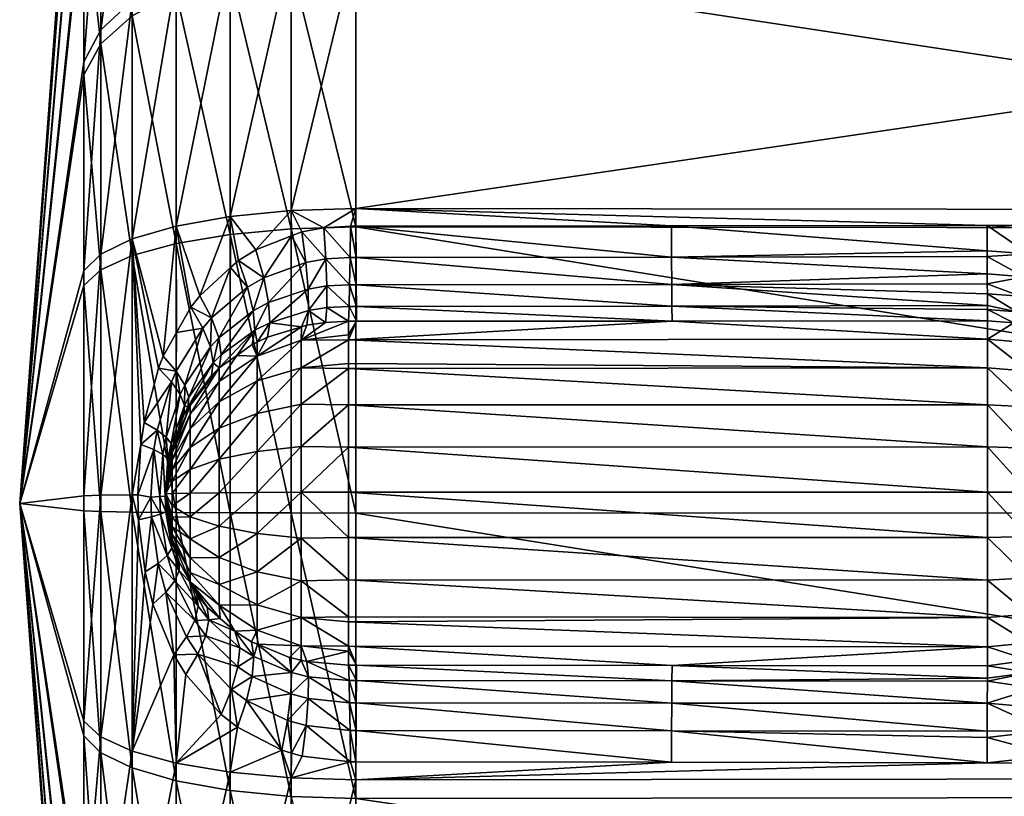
# Model space of a CAD drawing. Extents: x -0.145 to 0.145, y -0.548 to -0.002.
# Tile 618 of 656: x -0.145 to -0.123, y -0.104 to -0.087. Entities that reach past the tile are written whole.
import ezdxf

# ---------------------------------------------------------------- set-up
doc = ezdxf.new("R2010")
doc.units = 0
doc.layers.add('mesh', color=7, linetype='CONTINUOUS')

msp = doc.modelspace()

# ---------------------------------------------------------------- meshes
at = {"layer": 'mesh'}
mesh = msp.add_polyface(dxfattribs=at)
corners = [(-0.144961, -0.097813, -0.547975), (-0.143558, -0.093043, -0.566419), (-0.143558, -0.088432, -0.564556), (-0.143558, -0.08446, -0.561563), (-0.143558, -0.081398, -0.557644), (-0.143558, -0.079455, -0.553066), (-0.143558, -0.078763, -0.548141), (-0.143558, -0.079369, -0.543205), (-0.143558, -0.081232, -0.538594), (-0.143558, -0.084225, -0.534622), (-0.143558, -0.088144, -0.53156), (-0.140349, -0.091529, -0.525314), (-0.139787, -0.092259, -0.524866), (-0.14017, -0.092494, -0.524978), (-0.139012, -0.091802, -0.571219), (-0.140349, -0.086233, -0.568443), (-0.140349, -0.091925, -0.570742), (-0.139012, -0.085991, -0.568871), (-0.140349, -0.08133, -0.564748), (-0.139012, -0.085628, -0.527288), (-0.140349, -0.085878, -0.527712), (-0.139012, -0.091397, -0.52484), (-0.141532, -0.086624, -0.567752), (-0.141532, -0.092124, -0.569974), (-0.141532, -0.081886, -0.564182), (-0.141532, -0.08628, -0.528396), (-0.140349, -0.08104, -0.531492), (-0.141532, -0.091741, -0.526078), (-0.141016, -0.093266, -0.525307), (-0.140343, -0.092652, -0.525045), (-0.142495, -0.087141, -0.566838), (-0.142495, -0.092387, -0.568958), (-0.142495, -0.082622, -0.563433), (-0.142495, -0.086813, -0.529301), (-0.141532, -0.081606, -0.532048), (-0.142495, -0.092021, -0.52709), (-0.143183, -0.087755, -0.565753), (-0.143183, -0.092699, -0.56775), (-0.143183, -0.083497, -0.562544), (-0.142495, -0.082355, -0.532784), (-0.143183, -0.087446, -0.530376), (-0.143183, -0.083245, -0.533659), (-0.143183, -0.092355, -0.528292), (-0.143558, -0.092722, -0.529617)]
mesh.append_faces([[corners[k] for k in face] for face in [(0, 1, 2, 2), (3, 0, 2, 2), (0, 3, 4, 4), (0, 4, 5, 5), (0, 5, 6, 6), (0, 6, 7, 7), (0, 7, 8, 8), (0, 8, 9, 9), (0, 9, 10, 10), (11, 12, 13, 13), (14, 15, 16, 16), (17, 18, 15, 15), (19, 11, 20, 20), (21, 12, 11, 11), (16, 22, 23, 23), (15, 22, 16, 16), (15, 24, 22, 22), (18, 24, 15, 15), (20, 25, 26, 26), (20, 27, 25, 25), (11, 27, 20, 20), (11, 28, 27, 27), (29, 28, 11, 11), (23, 30, 31, 31), (22, 30, 23, 23), (22, 32, 30, 30), (24, 32, 22, 22), (25, 33, 34, 34), (25, 35, 33, 33), (27, 35, 25, 25), (31, 36, 37, 37), (30, 36, 31, 31), (30, 38, 36, 36), (32, 38, 30, 30), (39, 40, 41, 41), (33, 40, 39, 39), (33, 42, 40, 40), (35, 42, 33, 33), (37, 2, 1, 1), (36, 2, 37, 37), (36, 3, 2, 2), (38, 3, 36, 36), (38, 4, 3, 3), (41, 10, 9, 9), (40, 10, 41, 41), (40, 43, 10, 10), (42, 43, 40, 40)]])
mesh = msp.add_polyface(dxfattribs=at)
corners = [(-0.128766, -0.084582, -0.568238), (-0.129685, -0.084773, -0.568286), (-0.12905, -0.085067, -0.568469), (-0.129335, -0.084318, -0.568067), (-0.130802, -0.084035, -0.567799), (-0.130333, -0.083656, -0.567614), (-0.131253, -0.083622, -0.567508), (-0.130736, -0.083286, -0.567346), (-0.128999, -0.083814, -0.567963), (-0.129885, -0.083218, -0.567546), (-0.137715, -0.091746, -0.524578), (-0.137594, -0.092429, -0.524307), (-0.137724, -0.092429, -0.524308), (-0.137596, -0.091746, -0.524577), (-0.123772, -0.092284, -0.524439), (-0.130683, -0.092422, -0.524339), (-0.130685, -0.091737, -0.524611), (-0.138299, -0.09178, -0.524608), (-0.138254, -0.092459, -0.524334), (-0.138779, -0.091869, -0.524662), (-0.138692, -0.092536, -0.524381), (-0.139007, -0.091957, -0.524708), (-0.139615, -0.092873, -0.524557), (-0.139787, -0.092259, -0.524866), (-0.138643, -0.09312, -0.523948), (-0.137596, -0.091354, -0.524682), (-0.139012, -0.091397, -0.52484), (-0.137596, -0.091761, -0.571377), (-0.139012, -0.085991, -0.568871), (-0.139012, -0.091802, -0.571219), (-0.137596, -0.08591, -0.569013), (-0.139012, -0.080985, -0.565099), (-0.137596, -0.085545, -0.527148), (-0.139012, -0.085628, -0.527288), (-0.140349, -0.086233, -0.568443), (-0.140349, -0.08133, -0.564748), (-0.140349, -0.091529, -0.525314), (-0.132514, -0.081148, -0.565453), (-0.137596, -0.080871, -0.565215), (-0.132009, -0.082647, -0.566765), (-0.12773, -0.085461, -0.568702), (-0.127031, -0.085567, -0.568761), (-0.126274, -0.085608, -0.568782), (-0.118774, -0.085641, -0.568763), (-0.123774, -0.091727, -0.524644)]
mesh.append_faces([[corners[k] for k in face] for face in [(0, 1, 2, 2), (3, 1, 0, 0), (3, 4, 1, 1), (5, 4, 3, 3), (5, 6, 4, 4), (7, 6, 5, 5), (8, 3, 0, 0), (9, 3, 8, 8), (9, 5, 3, 3), (10, 11, 12, 12), (10, 13, 11, 11), (14, 15, 16, 16), (13, 15, 11, 11), (13, 16, 15, 15), (17, 10, 12, 12), (18, 17, 12, 12), (18, 19, 17, 17), (20, 19, 18, 18), (20, 21, 19, 19), (22, 21, 20, 20), (22, 23, 21, 21), (24, 20, 18, 18), (25, 13, 10, 10), (26, 19, 21, 21), (26, 17, 19, 19), (27, 28, 29, 29), (30, 28, 27, 27), (30, 31, 28, 28), (32, 26, 33, 33), (25, 26, 32, 32), (25, 17, 26, 26), (10, 17, 25, 25), (28, 34, 29, 29), (31, 35, 28, 28), (26, 36, 33, 33), (21, 23, 26, 26), (37, 38, 30, 30), (30, 6, 39, 39), (4, 6, 30, 30), (30, 1, 4, 4), (30, 2, 1, 1), (40, 2, 30, 30), (30, 41, 40, 40), (30, 42, 41, 41), (43, 42, 30, 30), (25, 16, 13, 13), (25, 44, 16, 16)]])
mesh = msp.add_polyface(dxfattribs=at)
corners = [(-0.118774, -0.085641, -0.568763), (-0.118772, -0.084958, -0.56847), (-0.126274, -0.085608, -0.568782), (-0.126272, -0.08507, -0.568534), (-0.126272, -0.084926, -0.5685), (-0.118769, -0.084224, -0.568354), (-0.12627, -0.084494, -0.568397), (-0.126877, -0.08446, -0.568379), (-0.126269, -0.084198, -0.568386), (-0.126953, -0.085033, -0.568515), (-0.127031, -0.085567, -0.568761), (-0.12773, -0.085461, -0.568702), (-0.127581, -0.084937, -0.568458), (-0.12905, -0.085067, -0.568469), (-0.128766, -0.084582, -0.568238), (-0.127437, -0.084374, -0.568326), (-0.128493, -0.084053, -0.568122), (-0.123772, -0.092284, -0.524439), (-0.130685, -0.091737, -0.524611), (-0.123774, -0.091727, -0.524644), (-0.123772, -0.09241, -0.524361), (-0.130683, -0.092422, -0.524339), (-0.12377, -0.092789, -0.524127), (-0.13068, -0.093021, -0.523907), (-0.123768, -0.093006, -0.523925), (-0.123767, -0.093223, -0.523722), (-0.122962, -0.092851, -0.524117), (-0.122867, -0.092351, -0.524427), (-0.121988, -0.092554, -0.524384), (-0.122767, -0.091801, -0.52463), (-0.121789, -0.092022, -0.524578), (-0.121154, -0.092888, -0.524315), (-0.120859, -0.092387, -0.524495), (-0.122179, -0.093036, -0.52408), (-0.123049, -0.093279, -0.523713), (-0.120047, -0.093606, -0.52418), (-0.119623, -0.093174, -0.524333), (-0.121436, -0.093341, -0.524021), (-0.137596, -0.091761, -0.571377), (-0.098759, -0.091803, -0.571213), (-0.137596, -0.08591, -0.569013), (-0.137596, -0.091354, -0.524682), (-0.098759, -0.091399, -0.524846), (-0.137596, -0.085545, -0.527148), (-0.098759, -0.085631, -0.527294)]
mesh.append_faces([[corners[k] for k in face] for face in [(0, 1, 2, 2), (1, 3, 2, 2), (1, 4, 3, 3), (5, 4, 1, 1), (5, 6, 4, 4), (7, 6, 8, 8), (9, 3, 4, 4), (10, 2, 3, 3), (9, 10, 3, 3), (9, 11, 10, 10), (12, 11, 9, 9), (12, 13, 11, 11), (14, 13, 12, 12), (7, 4, 6, 6), (7, 9, 4, 4), (15, 9, 7, 7), (15, 12, 9, 9), (16, 12, 15, 15), (16, 14, 12, 12), (17, 18, 19, 19), (20, 21, 17, 17), (22, 21, 20, 20), (22, 23, 21, 21), (24, 23, 22, 22), (24, 25, 23, 23), (26, 27, 28, 28), (29, 27, 19, 19), (29, 28, 27, 27), (30, 28, 29, 29), (27, 17, 19, 19), (27, 20, 17, 17), (26, 20, 27, 27), (26, 22, 20, 20), (24, 22, 26, 26), (31, 30, 32, 32), (31, 28, 30, 30), (33, 28, 31, 31), (33, 26, 28, 28), (34, 26, 33, 33), (34, 24, 26, 26), (25, 24, 34, 34), (35, 32, 36, 36), (35, 31, 32, 32), (37, 33, 31, 31), (38, 39, 40, 40), (41, 42, 19, 19), (43, 44, 41, 41)]])
mesh = msp.add_polyface(dxfattribs=at)
corners = [(-0.098759, -0.091399, -0.524846), (-0.09863, -0.091403, -0.524863), (-0.098759, -0.097604, -0.523974), (-0.09863, -0.08564, -0.527309), (-0.098759, -0.085631, -0.527294), (-0.098759, -0.091803, -0.571213), (-0.09863, -0.091808, -0.571196), (-0.098759, -0.085994, -0.568865), (-0.098759, -0.098023, -0.571976), (-0.09863, -0.098022, -0.571959), (-0.120204, -0.097135, -0.522226), (-0.119866, -0.096929, -0.522792), (-0.119814, -0.097496, -0.522776), (-0.118152, -0.097474, -0.523817), (-0.117577, -0.096622, -0.52392), (-0.117492, -0.09746, -0.523894), (-0.118227, -0.096721, -0.523839), (-0.117888, -0.09553, -0.523998), (-0.118503, -0.095739, -0.523903), (-0.118637, -0.094198, -0.524159), (-0.119168, -0.094536, -0.524036), (-0.119623, -0.093174, -0.524333), (-0.120047, -0.093606, -0.52418), (-0.118845, -0.096808, -0.523616), (-0.118779, -0.097485, -0.523597), (-0.119088, -0.095924, -0.52367), (-0.119675, -0.094838, -0.523783), (-0.120453, -0.093995, -0.523905), (-0.119401, -0.096878, -0.523261), (-0.119342, -0.097492, -0.523244), (-0.119614, -0.096076, -0.52331), (-0.120134, -0.09509, -0.523411), (-0.120058, -0.096189, -0.52284), (-0.111274, -0.085674, -0.568745), (-0.118774, -0.085641, -0.568763), (-0.10988, -0.085552, -0.568666), (-0.10928, -0.085418, -0.568582), (-0.120859, -0.092387, -0.524495), (-0.122767, -0.091801, -0.52463), (-0.123774, -0.091727, -0.524644), (-0.121789, -0.092022, -0.524578), (-0.137596, -0.08591, -0.569013), (-0.137596, -0.091761, -0.571377), (-0.137596, -0.091354, -0.524682)]
mesh.append_faces([[corners[k] for k in face] for face in [(0, 1, 2, 2), (0, 3, 1, 1), (4, 3, 0, 0), (5, 6, 7, 7), (8, 9, 5, 5), (10, 11, 12, 12), (13, 14, 15, 15), (16, 14, 13, 13), (16, 17, 14, 14), (18, 17, 16, 16), (18, 19, 17, 17), (20, 19, 18, 18), (20, 21, 19, 19), (22, 21, 20, 20), (23, 13, 24, 24), (23, 16, 13, 13), (25, 16, 23, 23), (25, 18, 16, 16), (26, 18, 25, 25), (26, 20, 18, 18), (27, 20, 26, 26), (27, 22, 20, 20), (28, 24, 29, 29), (28, 23, 24, 24), (30, 23, 28, 28), (30, 25, 23, 23), (31, 25, 30, 30), (31, 26, 25, 25), (11, 28, 29, 29), (32, 28, 11, 11), (32, 30, 28, 28), (7, 33, 34, 34), (7, 35, 33, 33), (7, 36, 35, 35), (0, 19, 21, 21), (37, 0, 21, 21), (0, 38, 39, 39), (0, 40, 38, 38), (37, 40, 0, 0), (0, 17, 19, 19), (0, 14, 17, 17), (2, 14, 0, 0), (2, 15, 14, 14), (41, 7, 34, 34), (41, 5, 7, 7), (42, 8, 5, 5), (43, 4, 0, 0)]])
mesh = msp.add_polyface(dxfattribs=at)
corners = [(-0.139759, -0.094283, -0.523002), (-0.139486, -0.093859, -0.523561), (-0.139537, -0.094176, -0.52293), (-0.139813, -0.094023, -0.523657), (-0.139866, -0.094334, -0.523036), (-0.139615, -0.092873, -0.524557), (-0.14017, -0.092494, -0.524978), (-0.139787, -0.092259, -0.524866), (-0.139969, -0.093078, -0.524655), (-0.140343, -0.092652, -0.525045), (-0.140763, -0.093751, -0.524943), (-0.140208, -0.094576, -0.523185), (-0.141016, -0.093266, -0.525307), (-0.141215, -0.093518, -0.525403), (-0.140952, -0.093973, -0.525028), (-0.141524, -0.09407, -0.525579), (-0.141534, -0.09492, -0.525334), (-0.141817, -0.094591, -0.525745), (-0.141919, -0.094852, -0.525812), (-0.139848, -0.093597, -0.524207), (-0.139513, -0.093416, -0.524114), (-0.140603, -0.09419, -0.524481), (-0.140784, -0.094385, -0.524561), (-0.141345, -0.095223, -0.524856), (-0.140545, -0.094561, -0.523941), (-0.14072, -0.094737, -0.524025), (-0.139761, -0.094589, -0.52227), (-0.14059, -0.095142, -0.522583), (-0.144961, -0.097813, -0.547975), (-0.143558, -0.088144, -0.53156), (-0.143558, -0.092722, -0.529617), (-0.140349, -0.091529, -0.525314), (-0.141532, -0.091741, -0.526078), (-0.142495, -0.092021, -0.52709), (-0.142238, -0.096042, -0.526041), (-0.143183, -0.097635, -0.52755), (-0.143183, -0.092355, -0.528292), (-0.143558, -0.097647, -0.528925), (-0.140591, -0.094847, -0.523351)]
mesh.append_faces([[corners[k] for k in face] for face in [(0, 1, 2, 2), (0, 3, 1, 1), (4, 3, 0, 0), (5, 6, 7, 7), (8, 6, 5, 5), (8, 9, 6, 6), (10, 9, 8, 8), (4, 11, 3, 3), (10, 12, 9, 9), (10, 13, 12, 12), (14, 13, 10, 10), (14, 15, 13, 13), (16, 15, 14, 14), (16, 17, 15, 15), (16, 18, 17, 17), (19, 5, 20, 20), (19, 8, 5, 5), (21, 8, 19, 19), (21, 10, 8, 8), (22, 10, 21, 21), (22, 14, 10, 10), (23, 14, 22, 22), (23, 16, 14, 14), (3, 19, 20, 20), (24, 19, 3, 3), (24, 21, 19, 19), (25, 21, 24, 24), (25, 22, 21, 21), (0, 2, 26, 26), (26, 4, 0, 0), (26, 11, 4, 4), (27, 11, 26, 26), (28, 29, 30, 30), (31, 6, 9, 9), (32, 13, 15, 15), (32, 12, 13, 13), (33, 17, 18, 18), (18, 34, 33, 33), (32, 17, 33, 33), (15, 17, 32, 32), (33, 35, 36, 36), (36, 37, 30, 30), (24, 38, 25, 25), (3, 38, 24, 24), (3, 11, 38, 38), (27, 38, 11, 11)]])
mesh = msp.add_polyface(dxfattribs=at)
corners = [(-0.138796, -0.094848, -0.521268), (-0.137761, -0.094751, -0.521172), (-0.137761, -0.094858, -0.521089), (-0.138796, -0.100312, -0.52122), (-0.137761, -0.100407, -0.521123), (-0.137761, -0.100939, -0.521803), (-0.138796, -0.100933, -0.522015), (-0.139755, -0.100898, -0.522949), (-0.139761, -0.100588, -0.522218), (-0.139761, -0.098471, -0.520622), (-0.138796, -0.09757, -0.520112), (-0.138796, -0.098571, -0.520235), (-0.139761, -0.097573, -0.520512), (-0.139761, -0.099309, -0.520961), (-0.138796, -0.099506, -0.520613), (-0.137761, -0.100299, -0.521041), (-0.139761, -0.100032, -0.521505), (-0.138796, -0.095643, -0.520647), (-0.139761, -0.095845, -0.520991), (-0.139761, -0.095133, -0.521548), (-0.139761, -0.096678, -0.520638), (-0.138796, -0.096571, -0.520253), (-0.14059, -0.096848, -0.52125), (-0.14059, -0.097579, -0.521148), (-0.137596, -0.098024, -0.572146), (-0.139012, -0.091802, -0.571219), (-0.139012, -0.098023, -0.571983), (-0.137596, -0.091761, -0.571377), (-0.140349, -0.091925, -0.570742), (-0.137761, -0.095657, -0.520494), (-0.123761, -0.096578, -0.52011), (-0.137761, -0.096579, -0.520115), (-0.123761, -0.095652, -0.520485), (-0.123761, -0.094847, -0.521077), (-0.123761, -0.098561, -0.520092), (-0.137761, -0.09856, -0.520098), (-0.137761, -0.097569, -0.519976), (-0.123761, -0.097568, -0.519976), (-0.123761, -0.099494, -0.520451), (-0.137761, -0.099489, -0.520461), (-0.123761, -0.100308, -0.521029), (-0.123761, -0.100954, -0.521791), (-0.140246, -0.100613, -0.523138), (-0.139885, -0.100845, -0.522987)]
mesh.append_faces([[corners[k] for k in face] for face in [(0, 1, 2, 2), (3, 4, 5, 5), (6, 7, 8, 8), (9, 10, 11, 11), (9, 12, 10, 10), (13, 11, 14, 14), (13, 9, 11, 11), (3, 15, 4, 4), (3, 14, 15, 15), (16, 14, 3, 3), (16, 13, 14, 14), (8, 3, 6, 6), (8, 16, 3, 3), (17, 0, 2, 2), (18, 0, 17, 17), (18, 19, 0, 0), (20, 17, 21, 21), (20, 18, 17, 17), (22, 18, 20, 20), (12, 21, 10, 10), (12, 20, 21, 21), (23, 20, 12, 12), (24, 25, 26, 26), (27, 25, 24, 24), (25, 28, 26, 26), (29, 30, 31, 31), (2, 32, 29, 29), (1, 33, 2, 2), (34, 35, 36, 36), (31, 37, 36, 36), (30, 37, 31, 31), (34, 38, 35, 35), (38, 39, 35, 35), (40, 15, 39, 39), (40, 4, 15, 15), (41, 5, 4, 4), (14, 39, 15, 15), (11, 35, 39, 39), (10, 36, 35, 35), (42, 8, 43, 43), (11, 10, 35, 35), (14, 11, 39, 39), (17, 2, 29, 29), (21, 29, 31, 31), (21, 17, 29, 29), (10, 31, 36, 36), (10, 21, 31, 31)]])
mesh = msp.add_polyface(dxfattribs=at)
corners = [(-0.12125, -0.094966, -0.522322), (-0.120826, -0.095401, -0.522386), (-0.12125, -0.095458, -0.52172), (-0.12107, -0.095115, -0.522434), (-0.121257, -0.094897, -0.522471), (-0.122864, -0.099445, -0.52054), (-0.122012, -0.098464, -0.520483), (-0.122012, -0.099303, -0.520805), (-0.122864, -0.098536, -0.520191), (-0.122012, -0.097572, -0.520379), (-0.122864, -0.097569, -0.520078), (-0.122012, -0.096681, -0.520499), (-0.122864, -0.096604, -0.520208), (-0.122012, -0.095848, -0.520836), (-0.122864, -0.095701, -0.520574), (-0.122012, -0.095124, -0.521369), (-0.122864, -0.094917, -0.521151), (-0.122012, -0.094556, -0.522065), (-0.12125, -0.098349, -0.520953), (-0.12125, -0.099075, -0.521232), (-0.12125, -0.097576, -0.520862), (-0.12125, -0.096805, -0.520966), (-0.12125, -0.096084, -0.521258), (-0.120616, -0.098771, -0.521798), (-0.12125, -0.099709, -0.521682), (-0.120616, -0.098195, -0.521577), (-0.120616, -0.097582, -0.521505), (-0.120616, -0.09697, -0.521587), (-0.120616, -0.096398, -0.521819), (-0.120616, -0.095901, -0.522185), (-0.137596, -0.098024, -0.572146), (-0.098759, -0.098023, -0.571976), (-0.137596, -0.091761, -0.571377), (-0.123761, -0.094847, -0.521077), (-0.123761, -0.095652, -0.520485), (-0.123761, -0.096578, -0.52011), (-0.123761, -0.097568, -0.519976), (-0.123761, -0.098561, -0.520092), (-0.123761, -0.099494, -0.520451), (-0.137761, -0.095657, -0.520494), (-0.137761, -0.094858, -0.521089), (-0.137761, -0.097569, -0.519976)]
mesh.append_faces([[corners[k] for k in face] for face in [(0, 1, 2, 2), (0, 3, 1, 1), (4, 3, 0, 0), (5, 6, 7, 7), (8, 6, 5, 5), (8, 9, 6, 6), (10, 9, 8, 8), (10, 11, 9, 9), (12, 11, 10, 10), (12, 13, 11, 11), (14, 13, 12, 12), (14, 15, 13, 13), (16, 15, 14, 14), (16, 17, 15, 15), (7, 18, 19, 19), (6, 18, 7, 7), (6, 20, 18, 18), (9, 20, 6, 6), (9, 21, 20, 20), (11, 21, 9, 9), (11, 22, 21, 21), (13, 22, 11, 11), (13, 2, 22, 22), (15, 2, 13, 13), (15, 0, 2, 2), (17, 0, 15, 15), (17, 4, 0, 0), (19, 23, 24, 24), (18, 25, 19, 19), (20, 26, 18, 18), (21, 27, 20, 20), (22, 28, 21, 21), (2, 29, 22, 22), (30, 31, 32, 32), (14, 33, 16, 16), (14, 34, 33, 33), (12, 34, 14, 14), (12, 35, 34, 34), (10, 35, 12, 12), (10, 36, 35, 35), (8, 36, 10, 10), (8, 37, 36, 36), (5, 37, 8, 8), (5, 38, 37, 37), (39, 34, 35, 35), (40, 33, 34, 34), (41, 36, 37, 37)]])
mesh = msp.add_polyface(dxfattribs=at)
corners = [(-0.141352, -0.095671, -0.52439), (-0.141508, -0.096266, -0.523957), (-0.141647, -0.096504, -0.524599), (-0.141365, -0.095873, -0.523839), (-0.141635, -0.09515, -0.525395), (-0.141919, -0.094852, -0.525812), (-0.141534, -0.09492, -0.525334), (-0.142238, -0.096042, -0.526041), (-0.141952, -0.096208, -0.525604), (-0.14231, -0.09652, -0.526096), (-0.142025, -0.096635, -0.525655), (-0.141443, -0.095427, -0.524915), (-0.141345, -0.095223, -0.524856), (-0.141753, -0.096364, -0.525118), (-0.141825, -0.096742, -0.525168), (-0.141259, -0.095488, -0.524329), (-0.140784, -0.094385, -0.524561), (-0.141715, -0.096838, -0.524651), (-0.141625, -0.096601, -0.523717), (-0.141225, -0.095667, -0.523475), (-0.141625, -0.096703, -0.523466), (-0.141225, -0.095863, -0.522991), (-0.141625, -0.096865, -0.52325), (-0.141225, -0.096177, -0.522574), (-0.141625, -0.097078, -0.523084), (-0.141225, -0.096589, -0.522253), (-0.144961, -0.097813, -0.547975), (-0.143558, -0.092722, -0.529617), (-0.143558, -0.097647, -0.528925), (-0.143558, -0.097979, -0.567025), (-0.143558, -0.093043, -0.566419), (-0.142495, -0.092021, -0.52709), (-0.142495, -0.097624, -0.526303), (-0.140349, -0.098018, -0.571491), (-0.141532, -0.092124, -0.569974), (-0.141532, -0.098011, -0.570697), (-0.142495, -0.092387, -0.568958), (-0.142495, -0.098002, -0.569647), (-0.143183, -0.092699, -0.56775), (-0.143183, -0.097635, -0.52755), (-0.143183, -0.097991, -0.5684), (-0.143183, -0.092355, -0.528292), (-0.141277, -0.095707, -0.523774), (-0.14072, -0.094737, -0.524025), (-0.140761, -0.095012, -0.523442), (-0.141638, -0.096623, -0.524064)]
mesh.append_faces([[corners[k] for k in face] for face in [(0, 1, 2, 2), (0, 3, 1, 1), (4, 5, 6, 6), (4, 7, 5, 5), (8, 7, 4, 4), (8, 9, 7, 7), (10, 9, 8, 8), (11, 6, 12, 12), (11, 4, 6, 6), (13, 4, 11, 11), (13, 8, 4, 4), (14, 8, 13, 13), (14, 10, 8, 8), (15, 12, 16, 16), (0, 12, 15, 15), (0, 11, 12, 12), (2, 11, 0, 0), (2, 13, 11, 11), (17, 13, 2, 2), (17, 14, 13, 13), (18, 3, 19, 19), (18, 1, 3, 3), (20, 19, 21, 21), (20, 18, 19, 19), (22, 21, 23, 23), (22, 20, 21, 21), (24, 23, 25, 25), (24, 22, 23, 23), (26, 27, 28, 28), (26, 29, 30, 30), (31, 9, 32, 32), (31, 7, 9, 9), (33, 34, 35, 35), (35, 36, 37, 37), (34, 36, 35, 35), (36, 38, 37, 37), (32, 39, 31, 31), (38, 30, 40, 40), (39, 28, 41, 41), (15, 42, 0, 0), (43, 42, 15, 15), (43, 44, 42, 42), (42, 3, 0, 0), (1, 45, 2, 2), (19, 3, 42, 42), (45, 1, 18, 18), (42, 44, 19, 19)]])
mesh = msp.add_polyface(dxfattribs=at)
corners = [(-0.141259, -0.095488, -0.524329), (-0.140784, -0.094385, -0.524561), (-0.14072, -0.094737, -0.524025), (-0.141079, -0.099806, -0.523598), (-0.140854, -0.100085, -0.523453), (-0.140816, -0.100363, -0.524026), (-0.140884, -0.100712, -0.524555), (-0.141128, -0.100376, -0.524685), (-0.141225, -0.099531, -0.523441), (-0.141225, -0.099327, -0.522961), (-0.14059, -0.100041, -0.52254), (-0.14059, -0.098312, -0.521238), (-0.139761, -0.097573, -0.520512), (-0.139761, -0.098471, -0.520622), (-0.14059, -0.097579, -0.521148), (-0.141225, -0.098104, -0.52204), (-0.141225, -0.097586, -0.521976), (-0.14059, -0.098996, -0.521514), (-0.139761, -0.099309, -0.520961), (-0.141225, -0.098588, -0.522235), (-0.14059, -0.099586, -0.521959), (-0.139761, -0.100032, -0.521505), (-0.141225, -0.099005, -0.522549), (-0.139761, -0.100588, -0.522218), (-0.14059, -0.095586, -0.521993), (-0.139761, -0.094589, -0.52227), (-0.139761, -0.095133, -0.521548), (-0.14059, -0.095142, -0.522583), (-0.141225, -0.096177, -0.522574), (-0.141225, -0.095863, -0.522991), (-0.14059, -0.096168, -0.521539), (-0.139761, -0.095845, -0.520991), (-0.141225, -0.096589, -0.522253), (-0.14059, -0.096848, -0.52125), (-0.141225, -0.097069, -0.522049), (-0.139761, -0.096678, -0.520638), (-0.139012, -0.098023, -0.571983), (-0.140349, -0.091925, -0.570742), (-0.140349, -0.098018, -0.571491), (-0.141532, -0.092124, -0.569974), (-0.140591, -0.094847, -0.523351), (-0.140761, -0.095012, -0.523442), (-0.140572, -0.10033, -0.523307), (-0.140246, -0.100613, -0.523138), (-0.140139, -0.100974, -0.523712), (-0.141225, -0.095667, -0.523475)]
mesh.append_faces([[corners[k] for k in face] for face in [(0, 1, 2, 2), (3, 4, 5, 5), (6, 7, 5, 5), (8, 9, 10, 10), (11, 12, 13, 13), (11, 14, 12, 12), (15, 14, 11, 11), (15, 16, 14, 14), (17, 13, 18, 18), (17, 11, 13, 13), (19, 11, 17, 17), (19, 15, 11, 11), (20, 18, 21, 21), (20, 17, 18, 18), (22, 17, 20, 20), (22, 19, 17, 17), (10, 21, 23, 23), (10, 20, 21, 21), (9, 20, 10, 10), (9, 22, 20, 20), (24, 25, 26, 26), (24, 27, 25, 25), (28, 27, 24, 24), (28, 29, 27, 27), (30, 26, 31, 31), (30, 24, 26, 26), (32, 24, 30, 30), (32, 28, 24, 24), (33, 30, 31, 31), (34, 30, 33, 33), (34, 32, 30, 30), (14, 33, 35, 35), (16, 33, 14, 14), (16, 34, 33, 33), (36, 37, 38, 38), (37, 39, 38, 38), (40, 41, 2, 2), (5, 42, 43, 43), (5, 4, 42, 42), (44, 5, 43, 43), (43, 10, 23, 23), (4, 8, 42, 42), (45, 41, 40, 40), (42, 10, 43, 43), (8, 10, 42, 42), (29, 40, 27, 27), (29, 45, 40, 40)]])
mesh = msp.add_polyface(dxfattribs=at)
corners = [(-0.137748, -0.093501, -0.52332), (-0.137583, -0.093826, -0.52266), (-0.137761, -0.093826, -0.522661), (-0.137587, -0.093502, -0.523319), (-0.137735, -0.093026, -0.52388), (-0.137591, -0.093026, -0.523879), (-0.137724, -0.092429, -0.524308), (-0.137594, -0.092429, -0.524307), (-0.130672, -0.09382, -0.52268), (-0.130676, -0.093496, -0.523343), (-0.13068, -0.093021, -0.523907), (-0.130683, -0.092422, -0.524339), (-0.138254, -0.092459, -0.524334), (-0.138262, -0.09385, -0.522688), (-0.138235, -0.093526, -0.523345), (-0.138637, -0.093588, -0.52339), (-0.138673, -0.093911, -0.522738), (-0.138792, -0.093947, -0.522764), (-0.139486, -0.093859, -0.523561), (-0.139537, -0.094176, -0.52293), (-0.138233, -0.093052, -0.523905), (-0.138643, -0.09312, -0.523948), (-0.139513, -0.093416, -0.524114), (-0.138692, -0.092536, -0.524381), (-0.139615, -0.092873, -0.524557), (-0.139813, -0.094023, -0.523657), (-0.137761, -0.094122, -0.522006), (-0.137761, -0.094231, -0.521862), (-0.138796, -0.094241, -0.522073), (-0.139761, -0.094589, -0.52227), (-0.138796, -0.094848, -0.521268), (-0.137761, -0.094751, -0.521172), (-0.139761, -0.095133, -0.521548), (-0.123761, -0.094847, -0.521077), (-0.123761, -0.094215, -0.521851)]
mesh.append_faces([[corners[k] for k in face] for face in [(0, 1, 2, 2), (0, 3, 1, 1), (4, 3, 0, 0), (4, 5, 3, 3), (6, 5, 4, 4), (6, 7, 5, 5), (3, 8, 1, 1), (3, 9, 8, 8), (5, 9, 3, 3), (5, 10, 9, 9), (7, 10, 5, 5), (7, 11, 10, 10), (12, 6, 4, 4), (13, 14, 2, 2), (13, 15, 14, 14), (16, 15, 13, 13), (17, 15, 16, 16), (17, 18, 15, 15), (19, 18, 17, 17), (20, 4, 0, 0), (20, 12, 4, 4), (21, 12, 20, 20), (22, 23, 21, 21), (22, 24, 23, 23), (14, 0, 2, 2), (14, 20, 0, 0), (15, 20, 14, 14), (15, 21, 20, 20), (18, 21, 15, 15), (18, 22, 21, 21), (25, 22, 18, 18), (1, 26, 2, 2), (1, 27, 26, 26), (8, 27, 1, 1), (28, 26, 27, 27), (28, 17, 16, 16), (29, 17, 28, 28), (29, 19, 17, 17), (28, 2, 26, 26), (28, 13, 2, 2), (16, 13, 28, 28), (30, 27, 31, 31), (30, 28, 27, 27), (32, 28, 30, 30), (32, 29, 28, 28), (27, 33, 31, 31), (8, 34, 27, 27)]])
mesh = msp.add_polyface(dxfattribs=at)
corners = [(-0.14189, -0.097663, -0.52521), (-0.142025, -0.096635, -0.525655), (-0.141825, -0.096742, -0.525168), (-0.141777, -0.097653, -0.524695), (-0.141738, -0.097407, -0.524152), (-0.141747, -0.097528, -0.52416), (-0.141715, -0.096838, -0.524651), (-0.141726, -0.097259, -0.524142), (-0.141714, -0.097102, -0.524132), (-0.141762, -0.097995, -0.524679), (-0.141748, -0.09783, -0.524158), (-0.141874, -0.09805, -0.525195), (-0.142092, -0.097674, -0.525698), (-0.141761, -0.097604, -0.523976), (-0.141625, -0.096601, -0.523717), (-0.141625, -0.096703, -0.523466), (-0.141625, -0.097863, -0.522974), (-0.141225, -0.097586, -0.521976), (-0.141225, -0.098104, -0.52204), (-0.141625, -0.097595, -0.522941), (-0.141625, -0.098113, -0.523075), (-0.141625, -0.096865, -0.52325), (-0.141625, -0.097078, -0.523084), (-0.141625, -0.097327, -0.522978), (-0.141225, -0.096589, -0.522253), (-0.141225, -0.097069, -0.522049), (-0.142495, -0.098002, -0.569647), (-0.143183, -0.092699, -0.56775), (-0.143183, -0.097991, -0.5684), (-0.143558, -0.093043, -0.566419), (-0.143558, -0.097979, -0.567025), (-0.141647, -0.096504, -0.524599), (-0.141638, -0.096623, -0.524064), (-0.141756, -0.097659, -0.524167), (-0.141702, -0.096953, -0.524122), (-0.141742, -0.097946, -0.524152), (-0.142372, -0.097622, -0.52614), (-0.14231, -0.09652, -0.526096), (-0.14236, -0.098173, -0.526124), (-0.142495, -0.097624, -0.526303)]
mesh.append_faces([[corners[k] for k in face] for face in [(0, 1, 2, 2), (3, 4, 5, 5), (6, 4, 3, 3), (6, 7, 4, 4), (8, 7, 6, 6), (3, 2, 6, 6), (3, 0, 2, 2), (9, 0, 3, 3), (3, 10, 9, 9), (11, 0, 9, 9), (12, 0, 11, 11), (12, 1, 0, 0), (7, 8, 13, 13), (4, 13, 5, 5), (13, 4, 7, 7), (13, 14, 15, 15), (16, 17, 18, 18), (16, 19, 17, 17), (13, 19, 16, 16), (13, 16, 20, 20), (13, 15, 21, 21), (13, 21, 22, 22), (23, 24, 25, 25), (23, 22, 24, 24), (13, 22, 23, 23), (19, 25, 17, 17), (19, 23, 25, 25), (13, 23, 19, 19), (26, 27, 28, 28), (28, 29, 30, 30), (31, 32, 6, 6), (3, 5, 33, 33), (6, 34, 8, 8), (32, 34, 6, 6), (9, 10, 35, 35), (3, 33, 10, 10), (36, 1, 12, 12), (36, 37, 1, 1), (38, 36, 12, 12), (34, 13, 8, 8), (33, 5, 13, 13), (33, 13, 10, 10), (35, 10, 13, 13), (13, 34, 32, 32), (14, 13, 32, 32), (37, 36, 39, 39), (39, 36, 38, 38)]])
mesh = msp.add_polyface(dxfattribs=at)
corners = [(-0.123761, -0.093813, -0.522699), (-0.130672, -0.09382, -0.52268), (-0.130676, -0.093496, -0.523343), (-0.123764, -0.093569, -0.52324), (-0.123765, -0.093482, -0.52336), (-0.13068, -0.093021, -0.523907), (-0.123767, -0.093223, -0.523722), (-0.123125, -0.09362, -0.523231), (-0.121436, -0.093341, -0.524021), (-0.120047, -0.093606, -0.52418), (-0.120453, -0.093995, -0.523905), (-0.120822, -0.094323, -0.523522), (-0.119675, -0.094838, -0.523783), (-0.120134, -0.09509, -0.523411), (-0.121693, -0.093727, -0.523626), (-0.122353, -0.093449, -0.52368), (-0.121389, -0.094742, -0.522498), (-0.121139, -0.094576, -0.523046), (-0.121257, -0.094897, -0.522471), (-0.121916, -0.094029, -0.523147), (-0.122095, -0.094236, -0.522602), (-0.122505, -0.093775, -0.523199), (-0.122627, -0.094002, -0.522656), (-0.121154, -0.092888, -0.524315), (-0.122179, -0.093036, -0.52408), (-0.123049, -0.093279, -0.523713), (-0.122866, -0.093941, -0.52267), (-0.123186, -0.09386, -0.52269), (-0.122012, -0.094556, -0.522065), (-0.122864, -0.094301, -0.521905), (-0.122864, -0.094917, -0.521151), (-0.123761, -0.094215, -0.521851), (-0.123761, -0.094847, -0.521077), (-0.137761, -0.094231, -0.521862)]
mesh.append_faces([[corners[k] for k in face] for face in [(0, 1, 2, 2), (2, 3, 0, 0), (2, 4, 3, 3), (5, 4, 2, 2), (5, 6, 4, 4), (7, 3, 4, 4), (8, 9, 10, 10), (11, 12, 13, 13), (11, 10, 12, 12), (14, 10, 11, 11), (14, 8, 10, 10), (15, 8, 14, 14), (16, 17, 18, 18), (16, 19, 17, 17), (20, 19, 16, 16), (20, 21, 19, 19), (22, 21, 20, 20), (17, 11, 13, 13), (19, 11, 17, 17), (19, 14, 11, 11), (21, 14, 19, 19), (21, 15, 14, 14), (7, 15, 21, 21), (8, 23, 9, 9), (15, 24, 8, 8), (15, 25, 24, 24), (7, 25, 15, 15), (7, 6, 25, 25), (4, 6, 7, 7), (26, 21, 22, 22), (26, 7, 21, 21), (27, 7, 26, 26), (27, 3, 7, 7), (0, 3, 27, 27), (28, 20, 16, 16), (28, 22, 20, 20), (29, 27, 26, 26), (29, 28, 30, 30), (29, 22, 28, 28), (26, 22, 29, 29), (16, 18, 28, 28), (31, 0, 27, 27), (29, 31, 27, 27), (30, 31, 29, 29), (30, 32, 31, 31), (33, 31, 32, 32), (0, 31, 1, 1)]])
mesh = msp.add_polyface(dxfattribs=at)
corners = [(-0.098759, -0.104227, -0.571104), (-0.09863, -0.104223, -0.571087), (-0.098759, -0.098023, -0.571976), (-0.098759, -0.109995, -0.568656), (-0.09863, -0.109986, -0.568641), (-0.098759, -0.103823, -0.524737), (-0.09863, -0.103818, -0.524754), (-0.098759, -0.109632, -0.527085), (-0.098759, -0.097604, -0.523974), (-0.09863, -0.097604, -0.523991), (-0.120006, -0.101569, -0.524104), (-0.118508, -0.100834, -0.524077), (-0.119577, -0.102001, -0.524249), (-0.119054, -0.100511, -0.523964), (-0.117998, -0.099936, -0.523983), (-0.1186, -0.0997, -0.523888), (-0.117603, -0.098724, -0.523908), (-0.118251, -0.098609, -0.523827), (-0.117505, -0.097603, -0.523895), (-0.118152, -0.097474, -0.523817), (-0.120214, -0.098046, -0.522221), (-0.119814, -0.097496, -0.522776), (-0.119883, -0.098352, -0.522783), (-0.117492, -0.09746, -0.523894), (-0.119574, -0.10022, -0.523719), (-0.119174, -0.099488, -0.523655), (-0.118866, -0.098506, -0.523605), (-0.118779, -0.097485, -0.523597), (-0.119691, -0.09931, -0.523296), (-0.120044, -0.099975, -0.523354), (-0.119419, -0.098419, -0.523251), (-0.119342, -0.097492, -0.523244), (-0.120126, -0.099175, -0.522828), (-0.119866, -0.096929, -0.522792), (-0.120228, -0.102477, -0.524335), (-0.120951, -0.102873, -0.524413), (-0.122313, -0.103333, -0.524511), (-0.123774, -0.103491, -0.524542), (-0.137596, -0.098024, -0.572146), (-0.137596, -0.104273, -0.571268), (-0.137596, -0.109716, -0.526937), (-0.137596, -0.103865, -0.524573)]
mesh.append_faces([[corners[k] for k in face] for face in [(0, 1, 2, 2), (3, 4, 0, 0), (5, 6, 7, 7), (8, 9, 5, 5), (10, 11, 12, 12), (13, 11, 10, 10), (13, 14, 11, 11), (15, 14, 13, 13), (15, 16, 14, 14), (17, 16, 15, 15), (17, 18, 16, 16), (19, 18, 17, 17), (20, 21, 22, 22), (19, 23, 18, 18), (24, 13, 10, 10), (25, 13, 24, 24), (25, 15, 13, 13), (26, 15, 25, 25), (26, 17, 15, 15), (27, 17, 26, 26), (27, 19, 17, 17), (28, 24, 29, 29), (28, 25, 24, 24), (30, 25, 28, 28), (30, 26, 25, 25), (31, 26, 30, 30), (31, 27, 26, 26), (22, 28, 32, 32), (22, 30, 28, 28), (21, 30, 22, 22), (21, 31, 30, 30), (33, 31, 21, 21), (5, 18, 8, 8), (5, 16, 18, 18), (14, 16, 5, 5), (5, 11, 14, 14), (5, 12, 11, 11), (34, 12, 5, 5), (5, 35, 34, 34), (5, 36, 35, 35), (37, 36, 5, 5), (18, 23, 8, 8), (38, 0, 2, 2), (39, 3, 0, 0), (40, 5, 7, 7), (41, 37, 5, 5)]])
mesh = msp.add_polyface(dxfattribs=at)
corners = [(-0.141466, -0.099285, -0.524438), (-0.141471, -0.099098, -0.523897), (-0.141209, -0.09957, -0.523697), (-0.141627, -0.098794, -0.524563), (-0.141762, -0.097995, -0.524679), (-0.141681, -0.098303, -0.52409), (-0.141874, -0.09805, -0.525195), (-0.141535, -0.098909, -0.523954), (-0.141732, -0.098953, -0.52508), (-0.142076, -0.09811, -0.525681), (-0.142092, -0.097674, -0.525698), (-0.14236, -0.098173, -0.526124), (-0.14105, -0.100061, -0.524159), (-0.141079, -0.099806, -0.523598), (-0.141563, -0.099506, -0.524957), (-0.141931, -0.099129, -0.525563), (-0.142216, -0.099315, -0.525995), (-0.142043, -0.100017, -0.525856), (-0.141757, -0.099753, -0.525436), (-0.141128, -0.100376, -0.524685), (-0.141625, -0.098601, -0.523699), (-0.141225, -0.099531, -0.523441), (-0.141225, -0.099327, -0.522961), (-0.141625, -0.098496, -0.52345), (-0.141761, -0.097604, -0.523976), (-0.141625, -0.098113, -0.523075), (-0.141225, -0.098104, -0.52204), (-0.141225, -0.098588, -0.522235), (-0.141625, -0.097863, -0.522974), (-0.141625, -0.098329, -0.523238), (-0.141225, -0.099005, -0.522549), (-0.144961, -0.097813, -0.547975), (-0.143558, -0.102904, -0.566333), (-0.143558, -0.097979, -0.567025), (-0.142495, -0.097624, -0.526303), (-0.143183, -0.102927, -0.5282), (-0.143183, -0.097635, -0.52755), (-0.143558, -0.102583, -0.529531), (-0.143558, -0.097647, -0.528925), (-0.141742, -0.097946, -0.524152), (-0.14162, -0.098657, -0.52403)]
mesh.append_faces([[corners[k] for k in face] for face in [(0, 1, 2, 2), (3, 4, 5, 5), (6, 4, 3, 3), (0, 7, 1, 1), (0, 3, 7, 7), (8, 3, 0, 0), (8, 6, 3, 3), (9, 6, 8, 8), (9, 10, 6, 6), (11, 10, 9, 9), (12, 2, 13, 13), (12, 0, 2, 2), (14, 0, 12, 12), (14, 8, 0, 0), (15, 8, 14, 14), (15, 9, 8, 8), (16, 9, 15, 15), (16, 11, 9, 9), (15, 17, 16, 16), (15, 18, 17, 17), (14, 18, 15, 15), (14, 19, 18, 18), (20, 1, 7, 7), (21, 1, 20, 20), (21, 2, 1, 1), (13, 2, 21, 21), (20, 22, 21, 21), (20, 23, 22, 22), (24, 23, 20, 20), (25, 26, 27, 27), (25, 28, 26, 26), (29, 27, 30, 30), (29, 25, 27, 27), (24, 25, 29, 29), (23, 30, 22, 22), (23, 29, 30, 30), (24, 29, 23, 23), (31, 32, 33, 33), (34, 35, 36, 36), (36, 37, 38, 38), (4, 39, 5, 5), (3, 40, 7, 7), (3, 5, 40, 40), (20, 40, 24, 24), (24, 5, 39, 39), (20, 7, 40, 40), (24, 40, 5, 5)]])
mesh = msp.add_polyface(dxfattribs=at)
corners = [(-0.14105, -0.100061, -0.524159), (-0.141128, -0.100376, -0.524685), (-0.141563, -0.099506, -0.524957), (-0.140816, -0.100363, -0.524026), (-0.141079, -0.099806, -0.523598), (-0.141309, -0.100737, -0.525153), (-0.140884, -0.100712, -0.524555), (-0.141757, -0.099753, -0.525436), (-0.141056, -0.101117, -0.525016), (-0.14055, -0.102436, -0.525027), (-0.141324, -0.10156, -0.52539), (-0.141225, -0.099531, -0.523441), (-0.140854, -0.100085, -0.523453), (-0.144961, -0.097813, -0.547975), (-0.143558, -0.097647, -0.528925), (-0.143558, -0.102583, -0.529531), (-0.143558, -0.107194, -0.531394), (-0.143558, -0.111166, -0.534387), (-0.143558, -0.111401, -0.561328), (-0.143558, -0.107482, -0.56439), (-0.143558, -0.102904, -0.566333), (-0.142495, -0.10324, -0.526992), (-0.142216, -0.099315, -0.525995), (-0.142043, -0.100017, -0.525856), (-0.14236, -0.098173, -0.526124), (-0.142495, -0.097624, -0.526303), (-0.140349, -0.103701, -0.525208), (-0.141532, -0.109003, -0.528198), (-0.141532, -0.103503, -0.525976), (-0.140349, -0.109749, -0.568238), (-0.141532, -0.103886, -0.569872), (-0.141532, -0.109346, -0.567554), (-0.140349, -0.104098, -0.570636), (-0.141532, -0.098011, -0.570697), (-0.142495, -0.108485, -0.529112), (-0.142495, -0.103605, -0.56886), (-0.142495, -0.108813, -0.566649), (-0.142495, -0.098002, -0.569647), (-0.143183, -0.102927, -0.5282), (-0.143183, -0.107871, -0.530198), (-0.143183, -0.103272, -0.567658), (-0.143183, -0.10818, -0.565574), (-0.143183, -0.097991, -0.5684), (-0.143183, -0.097635, -0.52755), (-0.143558, -0.097979, -0.567025), (-0.141586, -0.101128, -0.525542)]
mesh.append_faces([[corners[k] for k in face] for face in [(0, 1, 2, 2), (0, 3, 1, 1), (4, 3, 0, 0), (5, 1, 6, 6), (5, 7, 1, 1), (8, 5, 6, 6), (8, 9, 10, 10), (4, 11, 12, 12), (13, 14, 15, 15), (13, 15, 16, 16), (13, 16, 17, 17), (13, 18, 19, 19), (13, 19, 20, 20), (21, 22, 23, 23), (21, 24, 22, 22), (25, 24, 21, 21), (26, 27, 28, 28), (29, 30, 31, 31), (32, 33, 30, 30), (28, 34, 21, 21), (27, 34, 28, 28), (31, 35, 36, 36), (30, 35, 31, 31), (30, 37, 35, 35), (33, 37, 30, 30), (21, 38, 25, 25), (21, 39, 38, 38), (34, 39, 21, 21), (36, 40, 41, 41), (35, 40, 36, 36), (35, 42, 40, 40), (37, 42, 35, 35), (38, 15, 43, 43), (38, 16, 15, 15), (39, 16, 38, 38), (41, 20, 19, 19), (40, 20, 41, 41), (40, 44, 20, 20), (42, 44, 40, 40), (45, 7, 5, 5), (45, 23, 7, 7), (45, 5, 8, 8), (8, 10, 45, 45), (21, 23, 45, 45), (45, 10, 28, 28), (28, 21, 45, 45)]])
mesh = msp.add_polyface(dxfattribs=at)
corners = [(-0.144961, -0.097813, -0.547975), (-0.143558, -0.111166, -0.534387), (-0.143558, -0.114228, -0.538306), (-0.143558, -0.116171, -0.542884), (-0.143558, -0.116863, -0.547809), (-0.143558, -0.116257, -0.552745), (-0.143558, -0.114394, -0.557356), (-0.143558, -0.111401, -0.561328), (-0.137596, -0.109716, -0.526937), (-0.139012, -0.114641, -0.530851), (-0.139012, -0.109636, -0.527079), (-0.137596, -0.114755, -0.530735), (-0.139012, -0.1185, -0.53579), (-0.140349, -0.114296, -0.531202), (-0.140349, -0.109393, -0.527507), (-0.140349, -0.118076, -0.536039), (-0.139012, -0.114937, -0.564803), (-0.140349, -0.109749, -0.568238), (-0.140349, -0.114586, -0.564458), (-0.139012, -0.109998, -0.568662), (-0.140349, -0.104098, -0.570636), (-0.141532, -0.11374, -0.531768), (-0.141532, -0.109003, -0.528198), (-0.141532, -0.117392, -0.536442), (-0.141532, -0.109346, -0.567554), (-0.141532, -0.11402, -0.563902), (-0.142495, -0.113004, -0.532517), (-0.142495, -0.108485, -0.529112), (-0.142495, -0.116487, -0.536975), (-0.141532, -0.11759, -0.559164), (-0.142495, -0.113271, -0.563166), (-0.142495, -0.116676, -0.558647), (-0.142495, -0.108813, -0.566649), (-0.143183, -0.11213, -0.533406), (-0.143183, -0.107871, -0.530198), (-0.143183, -0.115412, -0.537608), (-0.143183, -0.112382, -0.562291), (-0.143183, -0.115591, -0.558033), (-0.143183, -0.10818, -0.565574), (-0.143558, -0.107194, -0.531394), (-0.143183, -0.117496, -0.542517), (-0.143183, -0.117588, -0.553089), (-0.143558, -0.107482, -0.56439)]
mesh.append_faces([[corners[k] for k in face] for face in [(0, 1, 2, 2), (0, 2, 3, 3), (0, 3, 4, 4), (0, 4, 5, 5), (0, 5, 6, 6), (0, 6, 7, 7), (8, 9, 10, 10), (11, 12, 9, 9), (10, 13, 14, 14), (9, 13, 10, 10), (9, 15, 13, 13), (16, 17, 18, 18), (19, 17, 16, 16), (19, 20, 17, 17), (14, 21, 22, 22), (13, 21, 14, 14), (13, 23, 21, 21), (15, 23, 13, 13), (18, 24, 25, 25), (17, 24, 18, 18), (22, 26, 27, 27), (21, 26, 22, 22), (21, 28, 26, 26), (23, 28, 21, 21), (29, 30, 31, 31), (25, 30, 29, 29), (25, 32, 30, 30), (24, 32, 25, 25), (27, 33, 34, 34), (26, 33, 27, 27), (26, 35, 33, 33), (28, 35, 26, 26), (31, 36, 37, 37), (30, 36, 31, 31), (30, 38, 36, 36), (32, 38, 30, 30), (34, 1, 39, 39), (33, 1, 34, 34), (33, 2, 1, 1), (35, 2, 33, 33), (35, 3, 2, 2), (40, 3, 35, 35), (41, 6, 5, 5), (37, 7, 6, 6), (36, 7, 37, 37), (36, 42, 7, 7), (38, 42, 36, 36)]])
mesh = msp.add_polyface(dxfattribs=at)
corners = [(-0.138689, -0.102678, -0.524292), (-0.138777, -0.10335, -0.524561), (-0.139011, -0.10328, -0.524601), (-0.139833, -0.101167, -0.523601), (-0.139885, -0.100845, -0.522987), (-0.139755, -0.100898, -0.522949), (-0.139006, -0.101517, -0.523383), (-0.13902, -0.101986, -0.523931), (-0.139869, -0.101602, -0.524143), (-0.140884, -0.100712, -0.524555), (-0.140816, -0.100363, -0.524026), (-0.140139, -0.100974, -0.523712), (-0.140184, -0.101389, -0.524251), (-0.141056, -0.101117, -0.525016), (-0.139991, -0.102127, -0.524583), (-0.139093, -0.102564, -0.524358), (-0.140323, -0.101885, -0.524696), (-0.13905, -0.101184, -0.522744), (-0.14055, -0.102436, -0.525027), (-0.140193, -0.102714, -0.524897), (-0.139218, -0.103217, -0.524637), (-0.138641, -0.102087, -0.52387), (-0.138635, -0.101609, -0.523319), (-0.138795, -0.101245, -0.522696), (-0.139761, -0.100588, -0.522218), (-0.138796, -0.100933, -0.522015), (-0.140349, -0.103701, -0.525208), (-0.141532, -0.103503, -0.525976), (-0.141324, -0.10156, -0.52539), (-0.139012, -0.103824, -0.524731), (-0.140349, -0.109393, -0.527507), (-0.139012, -0.109636, -0.527079), (-0.139012, -0.104229, -0.57111), (-0.140349, -0.104098, -0.570636), (-0.139012, -0.109998, -0.568662), (-0.140349, -0.098018, -0.571491), (-0.139012, -0.098023, -0.571983), (-0.141532, -0.109003, -0.528198), (-0.141532, -0.103886, -0.569872), (-0.140349, -0.109749, -0.568238), (-0.141532, -0.098011, -0.570697), (-0.140246, -0.100613, -0.523138)]
mesh.append_faces([[corners[k] for k in face] for face in [(0, 1, 2, 2), (3, 4, 5, 5), (6, 7, 8, 8), (9, 10, 11, 11), (12, 11, 3, 3), (12, 9, 11, 11), (13, 9, 12, 12), (14, 7, 15, 15), (14, 8, 7, 7), (16, 8, 14, 14), (6, 5, 17, 17), (6, 3, 5, 5), (8, 3, 6, 6), (8, 12, 3, 3), (16, 12, 8, 8), (16, 13, 12, 12), (16, 18, 13, 13), (16, 19, 18, 18), (14, 19, 16, 16), (14, 20, 19, 19), (15, 20, 14, 14), (15, 2, 20, 20), (15, 0, 2, 2), (15, 21, 0, 0), (7, 21, 15, 15), (6, 22, 7, 7), (17, 23, 6, 6), (24, 5, 4, 4), (25, 17, 5, 5), (23, 17, 25, 25), (26, 19, 20, 20), (27, 18, 19, 19), (27, 28, 18, 18), (29, 2, 1, 1), (20, 2, 29, 29), (29, 26, 20, 20), (29, 30, 26, 26), (31, 30, 29, 29), (32, 33, 34, 34), (32, 35, 33, 33), (36, 35, 32, 32), (26, 27, 19, 19), (30, 37, 26, 26), (33, 38, 39, 39), (35, 40, 33, 33), (3, 41, 4, 4), (3, 11, 41, 41)]])
mesh = msp.add_polyface(dxfattribs=at)
corners = [(-0.138795, -0.101245, -0.522696), (-0.138671, -0.101274, -0.522673), (-0.138635, -0.101609, -0.523319), (-0.13902, -0.101986, -0.523931), (-0.138641, -0.102087, -0.52387), (-0.139006, -0.101517, -0.523383), (-0.137748, -0.101694, -0.523248), (-0.137761, -0.101358, -0.522595), (-0.137735, -0.102179, -0.5238), (-0.137724, -0.102783, -0.524218), (-0.138689, -0.102678, -0.524292), (-0.137715, -0.103471, -0.524476), (-0.138777, -0.10335, -0.524561), (-0.137587, -0.101694, -0.523247), (-0.137583, -0.101357, -0.522594), (-0.137591, -0.102179, -0.523799), (-0.137594, -0.102783, -0.524217), (-0.137596, -0.103471, -0.524475), (-0.130676, -0.101699, -0.523271), (-0.130672, -0.101365, -0.522614), (-0.13068, -0.102184, -0.523827), (-0.130683, -0.10279, -0.524248), (-0.130685, -0.103481, -0.524508), (-0.123772, -0.102798, -0.52428), (-0.137761, -0.100939, -0.521803), (-0.137761, -0.10105, -0.521946), (-0.138796, -0.100933, -0.522015), (-0.138796, -0.100312, -0.52122), (-0.137596, -0.103865, -0.524573), (-0.139012, -0.103824, -0.524731), (-0.139012, -0.109636, -0.527079), (-0.137596, -0.109716, -0.526937), (-0.137596, -0.104273, -0.571268), (-0.139012, -0.104229, -0.57111), (-0.137596, -0.110081, -0.568802), (-0.139012, -0.098023, -0.571983), (-0.137596, -0.098024, -0.572146), (-0.123774, -0.103491, -0.524542), (-0.123761, -0.100954, -0.521791)]
mesh.append_faces([[corners[k] for k in face] for face in [(0, 1, 2, 2), (3, 2, 4, 4), (5, 0, 2, 2), (6, 1, 7, 7), (6, 2, 1, 1), (8, 2, 6, 6), (8, 4, 2, 2), (9, 4, 8, 8), (9, 10, 4, 4), (11, 10, 9, 9), (11, 12, 10, 10), (13, 7, 14, 14), (13, 6, 7, 7), (15, 6, 13, 13), (15, 8, 6, 6), (16, 8, 15, 15), (16, 9, 8, 8), (17, 9, 16, 16), (17, 11, 9, 9), (18, 14, 19, 19), (18, 13, 14, 14), (20, 13, 18, 18), (20, 15, 13, 13), (21, 15, 20, 20), (21, 16, 15, 15), (22, 16, 21, 21), (17, 16, 22, 22), (20, 23, 21, 21), (14, 24, 19, 19), (14, 25, 24, 24), (7, 25, 14, 14), (1, 25, 7, 7), (1, 26, 25, 25), (0, 26, 1, 1), (26, 24, 25, 25), (26, 27, 24, 24), (11, 17, 28, 28), (29, 12, 11, 11), (28, 29, 11, 11), (28, 30, 29, 29), (31, 30, 28, 28), (32, 33, 34, 34), (32, 35, 33, 33), (36, 35, 32, 32), (28, 17, 22, 22), (22, 37, 28, 28), (38, 19, 24, 24)]])
mesh = msp.add_polyface(dxfattribs=at)
corners = [(-0.122313, -0.103333, -0.524511), (-0.123774, -0.103491, -0.524542), (-0.123772, -0.102936, -0.524332), (-0.122459, -0.102786, -0.52432), (-0.123769, -0.10219, -0.523855), (-0.122598, -0.102288, -0.524021), (-0.123772, -0.102798, -0.52428), (-0.122837, -0.101515, -0.523151), (-0.123764, -0.101638, -0.523163), (-0.123761, -0.101372, -0.522633), (-0.121509, -0.101903, -0.523953), (-0.122726, -0.101859, -0.523626), (-0.123765, -0.101705, -0.523295), (-0.121759, -0.101507, -0.523564), (-0.121975, -0.101194, -0.52309), (-0.130685, -0.103481, -0.524508), (-0.130683, -0.10279, -0.524248), (-0.13068, -0.102184, -0.523827), (-0.130676, -0.101699, -0.523271), (-0.130672, -0.101365, -0.522614), (-0.122012, -0.100617, -0.522011), (-0.121735, -0.10072, -0.522499), (-0.122148, -0.100975, -0.52255), (-0.122864, -0.100239, -0.521104), (-0.123761, -0.099494, -0.520451), (-0.122864, -0.099445, -0.52054), (-0.122864, -0.100869, -0.521847), (-0.122012, -0.100036, -0.521325), (-0.122012, -0.099303, -0.520805), (-0.137596, -0.104273, -0.571268), (-0.098759, -0.104227, -0.571104), (-0.137596, -0.098024, -0.572146), (-0.137596, -0.110081, -0.568802), (-0.098759, -0.109995, -0.568656), (-0.137596, -0.103865, -0.524573), (-0.098759, -0.103823, -0.524737), (-0.137596, -0.109716, -0.526937), (-0.122866, -0.101247, -0.522608), (-0.123761, -0.100954, -0.521791), (-0.123761, -0.100308, -0.521029), (-0.137761, -0.099489, -0.520461), (-0.137761, -0.100407, -0.521123)]
mesh.append_faces([[corners[k] for k in face] for face in [(0, 1, 2, 2), (3, 4, 5, 5), (3, 6, 4, 4), (2, 6, 3, 3), (7, 8, 9, 9), (3, 0, 2, 2), (10, 3, 5, 5), (11, 4, 12, 12), (11, 5, 4, 4), (13, 5, 11, 11), (13, 10, 5, 5), (7, 12, 8, 8), (7, 11, 12, 12), (14, 11, 7, 7), (14, 13, 11, 11), (15, 16, 1, 1), (16, 2, 1, 1), (16, 6, 2, 2), (17, 4, 6, 6), (18, 4, 17, 17), (8, 19, 9, 9), (8, 18, 19, 19), (12, 18, 8, 8), (12, 4, 18, 18), (20, 21, 22, 22), (23, 24, 25, 25), (26, 20, 22, 22), (26, 27, 20, 20), (23, 27, 26, 26), (23, 28, 27, 27), (25, 28, 23, 23), (29, 30, 31, 31), (32, 33, 29, 29), (34, 35, 36, 36), (14, 37, 22, 22), (7, 37, 14, 14), (9, 37, 7, 7), (22, 37, 26, 26), (37, 38, 26, 26), (9, 38, 37, 37), (23, 39, 24, 24), (26, 39, 23, 23), (26, 38, 39, 39), (39, 40, 24, 24), (38, 41, 39, 39), (9, 19, 38, 38)]])

doc.saveas('drawing.dxf')
